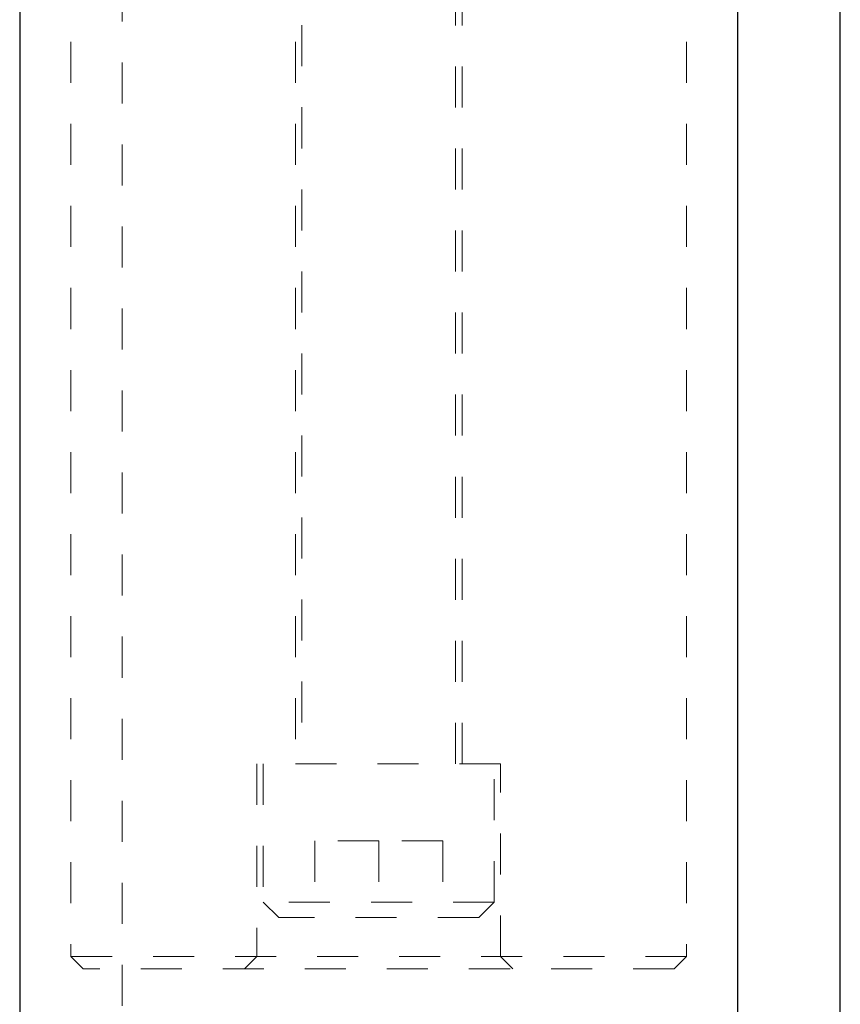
# Model space of a CAD drawing. Header units: inches. Extents: x 220 to 877, y 4 to 174.
# Tile 548 of 656: x 582.43 to 584.43, y 133.63 to 136.03. Entities that reach past the tile are written whole.
import ezdxf

# ---------------------------------------------------------------- set-up
doc = ezdxf.new("R2010")
doc.units = ezdxf.units.IN
doc.header["$LTSCALE"] = 0.5
doc.header["$MEASUREMENT"] = 0
doc.linetypes.add('HIDDEN', pattern=[0.225, 0.15, -0.075])
doc.layers.add('DST-M-S', color=53, linetype='Continuous')
doc.layers.add('SVF-M-S', color=8, linetype='Continuous')

msp = doc.modelspace()

# ---------------------------------------------------------------- linework, layer by layer
at = {"layer": 'DST-M-S', "linetype": 'HIDDEN', "lineweight": 18}
for p, q in [((582.55748, 136.77917), (582.55748, 133.74917)), ((583.10448, 136.77917), (583.10448, 134.21917)), ((583.51048, 134.21917), (583.51048, 136.77917)), ((584.05748, 136.77917), (584.05748, 133.74917)), ((582.68248, 136.52917), (582.68248, 131.78261)), ((583.60438, 134.21917), (583.01058, 134.21917)), ((583.01058, 134.21917), (583.01058, 133.74917)), ((583.60438, 133.74917), (583.60438, 134.21917)), ((582.55748, 133.74917), (584.05748, 133.74917)), ((582.55748, 133.74917), (582.58748, 133.71917)), ((583.01058, 133.74917), (582.98058, 133.71917)), ((583.63438, 133.71917), (583.60438, 133.74917)), ((584.05748, 133.74917), (584.02748, 133.71917)), ((584.02748, 133.71917), (582.58748, 133.71917))]:
    msp.add_line(p, q, dxfattribs=at)
at = {"layer": 'DST-M-S', "linetype": 'Continuous', "lineweight": 25}
for p, q in [((582.43248, 136.08467), (582.43248, 131.78261)), ((584.18248, 131.78261), (584.18248, 136.08467)), ((584.43248, 131.78261), (584.43248, 136.08467))]:
    msp.add_line(p, q, dxfattribs=at)
at = {"layer": 'SVF-M-S', "linetype": 'HIDDEN', "lineweight": 18}
for p, q in [((583.11998, 136.21956), (583.11998, 134.21917)), ((583.49498, 134.21917), (583.49498, 136.21956)), ((583.02623, 134.21917), (583.02623, 133.88167)), ((583.58873, 133.88167), (583.58873, 134.21917)), ((583.30748, 134.03167), (583.15148, 134.03167)), ((583.15148, 134.03167), (583.15148, 133.84417)), ((583.46348, 134.03167), (583.30748, 134.03167)), ((583.30748, 134.03167), (583.30748, 133.84417)), ((583.46348, 134.03167), (583.46348, 133.84417)), ((583.58873, 133.88167), (583.02623, 133.88167)), ((583.02623, 133.88167), (583.06373, 133.84417)), ((583.55123, 133.84417), (583.58873, 133.88167)), ((583.55123, 133.84417), (583.06373, 133.84417))]:
    msp.add_line(p, q, dxfattribs=at)

doc.saveas('drawing.dxf')
